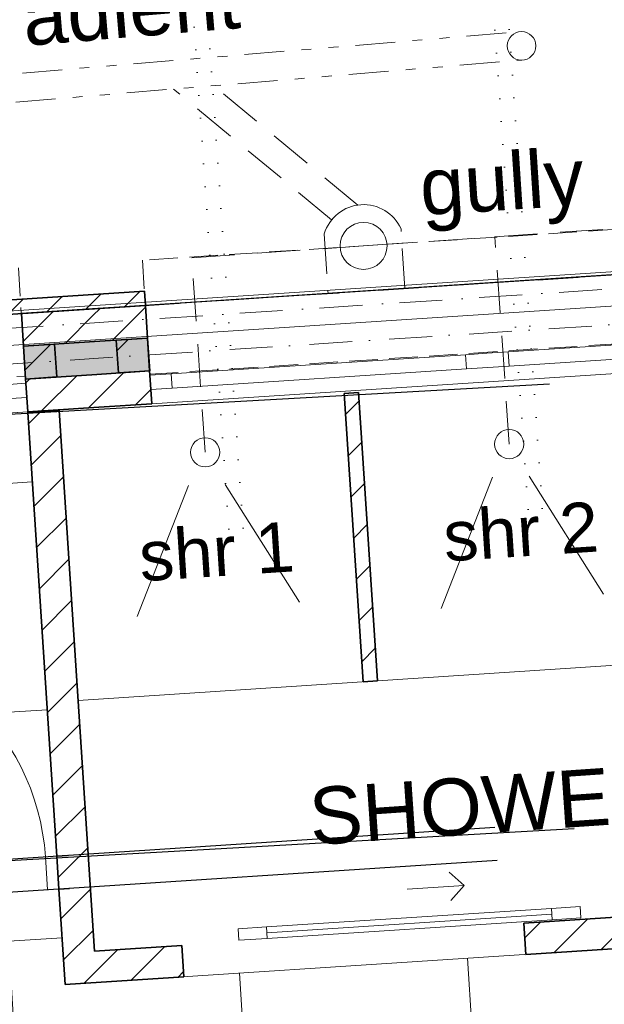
# Model space of a CAD drawing. Header units: millimetres. Extents: x -115474967 to 444143, y -74377 to 241828222.
# Tile 501 of 590: x 293683 to 295730, y 244506 to 247954. Entities that reach past the tile are written whole.
import ezdxf

# ---------------------------------------------------------------- set-up
doc = ezdxf.new("R2010")
doc.units = ezdxf.units.MM
doc.header["$MEASUREMENT"] = 0
for name, pattern in [('Dashed', [280, 140, -140]), ('Dense Dotted', [80, 0, -80]), ('Dot & Dashed', [280, 150, -60, 0, -70]), ('Hidden Line', [140, 100, -40]), ('Hidden Line copy', [230, 150, -80]), ('Triple Dashed', [390, 140, -60, 35, -60, 35, -60])]:
    doc.linetypes.add(name, pattern=pattern)
for name, color, linetype, lineweight in [('0_Pen_No__16', 9, 'Continuous', 20), ('0_Pen_No__3', 7, 'Continuous', 15), ('A_BEAMS_Pen_No__69', 255, 'Continuous', 20), ('A_BEAMS_Pen_No__90', 255, 'Continuous', 20), ('A_FLOORS FINISH_Pen_No__128', 9, 'Continuous', 0), ('A_WALL LOAD_Pen_No__1', 7, 'Continuous', 30), ('A_WALL LOAD_Pen_No__3', 7, 'Continuous', 15), ('A_WALL LOAD_Pen_No__6', 7, 'Continuous', 5), ('B_CUT OUT_Pen_No__3', 30, 'Continuous', 15), ('BUILDING_Pen_No__2', 7, 'Continuous', 20), ('C-GRID _Pen_No__5', 7, 'Continuous', 5), ('C_TEXT GA_Pen_No__6', 7, 'Continuous', 5), ('SEWER LINE_Pen_No__10', 9, 'Continuous', 20), ('SEWER LINE_Pen_No__6', 7, 'Continuous', 5)]:
    doc.layers.add(name, color=color, linetype=linetype, lineweight=lineweight)
for name, color, linetype, lineweight, true_color in [('0_Pen_No__7', 7, 'Continuous', 5, 0x3f3f3f), ('A_FLOORS FINISH_Pen_No__168', 7, 'Continuous', 5, 0x996633), ('A_WALL LOAD_Pen_No__7', 7, 'Continuous', 5, 0x3f3f3f), ('SEWER LINE_Pen_No__21', 7, 'Continuous', 0, 0x00ff4d)]:
    doc.layers.add(name, color=color, linetype=linetype, lineweight=lineweight, true_color=true_color)
doc.layers.add('A_BEAMS', color=7, linetype='Continuous')
doc.layers.add('C_DIMS - GA', color=7, linetype='Continuous')
doc.styles.add('GENERATED_STYLE_1', font='GOTHIC.TTF')
doc.styles.add('GENERATED_STYLE_2', font='arial.ttf')
doc.dimstyles.new('GENERATED_STYLE__3', dxfattribs={"dimtxt": 200, "dimasz": 95, "dimexe": 0.18, "dimexo": 2517.243423, "dimgap": 0.09, "dimtad": 1, "dimdec": 0, "dimzin": 0, "dimdsep": 46, "dimtxsty": 'GENERATED_STYLE_1', "dimblk": 'ARROWHEAD_2', "dimblk1": 'ARROWHEAD_2', "dimblk2": 'ARROWHEAD_2', "dimcen": 0.09, "dimclrd": 7, "dimclre": 7, "dimclrt": 7, "dimadec": 0, "dimazin": 0, "dimtfac": 1, "dimtdec": 4, "dimtmove": 0, "dimatfit": 3, "dimfxl": 1, "dimtolj": 1, "dimtzin": 0, "dimarcsym": 0})
pattern_1 = [(45, (426418.63, 157469.93), (-76.89786, 76.89786), [])]
pattern_2 = [(45, (426418.63, 157469.93), (-127.27922, 127.27922), [])]

# ---------------------------------------------------------------- blocks, each defined once
blk = doc.blocks.new('IPE Beam 20[3]', base_point=(-128751.4, 89666.5))
at = {"layer": 'A_BEAMS_Pen_No__69', "color": 255, "linetype": 'Dot & Dashed', "lineweight": 20}
blk.add_line((-128741, 89667.2), (-144298.7, 88648.7), dxfattribs=at)
at = {"layer": 'A_BEAMS_Pen_No__90', "color": 255, "linetype": 'Continuous', "lineweight": 20}
for p, q in [((-128755.5, 89726.4), (-144292.2, 88709.3)), ((-128747.7, 89606.6), (-144284.4, 88589.5))]:
    blk.add_line(p, q, dxfattribs=at)
blk = doc.blocks.new('ARROWHEAD_2')
at = {"color": 0, "linetype": 'Continuous', "lineweight": 0}
for p, q in [((-0.378, -0.655), (0.378, 0.655)), ((0, 0), (-1, 0))]:
    blk.add_line(p, q, dxfattribs=at)
blk = doc.blocks.new('*D917')
at = {"layer": 'C_DIMS - GA', "color": 7, "linetype": 'Continuous', "lineweight": -2, "transparency": 16777216}
for p, q in [((293426.5, 249476.4), (293331.7, 249470.2)), ((293631.1, 249489.8), (293521.3, 249482.6)), ((293612.4, 248089.2), (293521.3, 249482.8)), ((293722.2, 248096.4), (293631.1, 249490)), ((293725.9, 249496), (293820.7, 249502.2))]:
    blk.add_line(p, q, dxfattribs=at)
at = {"layer": 'Defpoints', "color": 0, "linetype": 'Continuous', "transparency": 16777216}
for p in [(293521.3, 249482.6), (293886.4, 245584.5), (293776.6, 245577.3)]:
    blk.add_point(p, dxfattribs=at)
at = {"layer": 'C_DIMS - GA', "color": 7, "linetype": 'Continuous', "lineweight": -2, "transparency": 16777216, "xscale": 95, "yscale": 95, "zscale": 95}
for p, rotation in [((293521.3, 249482.6), 3.740837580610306), ((293631.1, 249489.8), 183.7408375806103)]:
    blk.add_blockref('ARROWHEAD_2', p, dxfattribs=dict(at, rotation=rotation))
at = {"layer": 'C_DIMS - GA', "color": 7, "linetype": 'Continuous', "lineweight": 5, "transparency": 16777216, "insert": (293576.2, 249486.2), "char_height": 200, "attachment_point": 5, "rotation": 3.7408, "style": 'GENERATED_STYLE_1'}
blk.add_mtext('\\A1;110', dxfattribs=at)
blk = doc.blocks.new('*D925')
at = {"layer": 'C_DIMS - GA', "color": 7, "linetype": 'Continuous', "lineweight": -2, "transparency": 16777216}
for p, q in [((298832.8, 245107.6), (298826.6, 245202.4)), ((297948.6, 244954.5), (298839.2, 245012.8)), ((298839, 245012.8), (298846.2, 244903)), ((297955.8, 244844.8), (298846.4, 244903)), ((298852.4, 244808.2), (298858.6, 244713.4))]:
    blk.add_line(p, q, dxfattribs=at)
at = {"layer": 'Defpoints', "color": 0, "linetype": 'Continuous', "transparency": 16777216}
for p in [(298846.2, 244903), (295436.7, 244790.2), (295443.9, 244680.5)]:
    blk.add_point(p, dxfattribs=at)
at = {"layer": 'C_DIMS - GA', "color": 7, "linetype": 'Continuous', "lineweight": -2, "transparency": 16777216, "xscale": 95, "yscale": 95, "zscale": 95}
for p, rotation in [((298839, 245012.8), 273.7421881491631), ((298846.2, 244903), 93.74218814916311)]:
    blk.add_blockref('ARROWHEAD_2', p, dxfattribs=dict(at, rotation=rotation))
at = {"layer": 'C_DIMS - GA', "color": 7, "linetype": 'Continuous', "lineweight": 5, "transparency": 16777216, "insert": (298842.6, 244957.9), "char_height": 200, "attachment_point": 5, "rotation": 273.7422, "style": 'GENERATED_STYLE_1'}
blk.add_mtext('\\A1;110', dxfattribs=at)
blk = doc.blocks.new('*D944')
at = {"layer": 'C_DIMS - GA', "color": 7, "linetype": 'Continuous', "lineweight": -2, "transparency": 16777216}
for p, q in [((293649.9, 249097.5), (293698.3, 248387.4)), ((293540.2, 249090.3), (293588.5, 248379.9)), ((293493.8, 248373.2), (293399, 248366.8)), ((293588.6, 248379.7), (293698.3, 248387.2)), ((293793.1, 248393.6), (293887.9, 248400.1))]:
    blk.add_line(p, q, dxfattribs=at)
at = {"layer": 'Defpoints', "color": 0, "linetype": 'Continuous', "transparency": 16777216}
for p in [(293698.3, 248387.2), (293820.9, 246586.1), (293711.2, 246578.9)]:
    blk.add_point(p, dxfattribs=at)
at = {"layer": 'C_DIMS - GA', "color": 7, "linetype": 'Continuous', "lineweight": -2, "transparency": 16777216, "xscale": 95, "yscale": 95, "zscale": 95}
for p, rotation in [((293588.6, 248379.7), 3.894866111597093), ((293698.3, 248387.2), 183.8948661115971)]:
    blk.add_blockref('ARROWHEAD_2', p, dxfattribs=dict(at, rotation=rotation))
at = {"layer": 'C_DIMS - GA', "color": 7, "linetype": 'Continuous', "lineweight": 5, "transparency": 16777216, "insert": (293643.4, 248383.4), "char_height": 200, "attachment_point": 5, "rotation": 3.8949, "style": 'GENERATED_STYLE_1'}
blk.add_mtext('\\A1;110', dxfattribs=at)
blk = doc.blocks.new('*D956')
at = {"layer": 'C_DIMS - GA', "color": 7, "linetype": 'Continuous', "lineweight": -2, "transparency": 16777216}
for p, q in [((293379, 245091.7), (293372.8, 245186.5)), ((295346.7, 245125.2), (293385.4, 244996.9)), ((293385.2, 244996.9), (293392.7, 244882.1)), ((295354.2, 245010.4), (293392.9, 244882.1)), ((293398.9, 244787.3), (293405.1, 244692.5))]:
    blk.add_line(p, q, dxfattribs=at)
at = {"layer": 'Defpoints', "color": 0, "linetype": 'Continuous', "transparency": 16777216}
for p in [(292834.8, 244960.9), (293392.7, 244882.1), (292842.3, 244846.1)]:
    blk.add_point(p, dxfattribs=at)
at = {"layer": 'C_DIMS - GA', "color": 7, "linetype": 'Continuous', "lineweight": -2, "transparency": 16777216, "xscale": 95, "yscale": 95, "zscale": 95}
for p, rotation in [((293385.2, 244996.9), 273.7421275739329), ((293392.7, 244882.1), 93.74212757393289)]:
    blk.add_blockref('ARROWHEAD_2', p, dxfattribs=dict(at, rotation=rotation))
at = {"layer": 'C_DIMS - GA', "color": 7, "linetype": 'Continuous', "lineweight": 5, "transparency": 16777216, "insert": (293389, 244939.5), "char_height": 200, "attachment_point": 5, "rotation": 273.7421, "style": 'GENERATED_STYLE_1'}
blk.add_mtext('\\A1;115', dxfattribs=at)
blk = doc.blocks.new('*D957')
at = {"layer": 'C_DIMS - GA', "color": 7, "linetype": 'Continuous', "lineweight": -2, "transparency": 16777216}
for p, q in [((295537.7, 246677.8), (293162.7, 246544.2)), ((293167.8, 246449.3), (293190.9, 246039.2)), ((293244.8, 245081.6), (293222.8, 245471.2)), ((295624.5, 245120.4), (293250.3, 244986.8))]:
    blk.add_line(p, q, dxfattribs=at)
at = {"layer": 'Defpoints', "color": 0, "linetype": 'Continuous', "transparency": 16777216}
for p in [(293024.4, 246536.4), (293162.5, 246544.2), (293111.2, 244979)]:
    blk.add_point(p, dxfattribs=at)
at = {"layer": 'C_DIMS - GA', "color": 7, "linetype": 'Continuous', "lineweight": -2, "transparency": 16777216, "xscale": 95, "yscale": 95, "zscale": 95}
for p, rotation in [((293162.5, 246544.2), 93.22070784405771), ((293250.1, 244986.8), 273.2207078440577)]:
    blk.add_blockref('ARROWHEAD_2', p, dxfattribs=dict(at, rotation=rotation))
at = {"layer": 'C_DIMS - GA', "color": 7, "linetype": 'Continuous', "lineweight": 5, "transparency": 16777216, "insert": (293206.9, 245755.2), "char_height": 200, "attachment_point": 5, "rotation": 273.2207, "style": 'GENERATED_STYLE_1'}
blk.add_mtext('\\A1;1560', dxfattribs=at)

msp = doc.modelspace()

# ---------------------------------------------------------------- hatches: boundary and pattern name
at = {"layer": '0_Pen_No__7', "linetype": 'Continuous', "lineweight": 5, "true_color": 0x000000}
h = msp.add_hatch(dxfattribs=at)
h.set_pattern_fill('ANSI31', color=18, scale=870, style=0)
h.set_pattern_definition(pattern_1)
h.paths.add_polyline_path([(293688.64066, 246925.47061), (293696.09797, 246810.71263), (293945.15743, 246826.89723), (293937.70012, 246941.65517)])
h = msp.add_hatch(dxfattribs=at)
h.set_pattern_fill('ANSI31', color=18, scale=870, style=0)
h.set_pattern_definition(pattern_1)
h.paths.add_polyline_path([(293937.70013, 246941.65518), (293945.15743, 246826.89724), (294130.16058, 246838.91929), (294122.70328, 246953.67724)])
h = msp.add_hatch(dxfattribs=at)
h.set_pattern_fill('ANSI31', color=18, scale=870, style=0)
h.set_pattern_definition(pattern_1)
h.paths.add_polyline_path([(293952.61472, 246712.13926), (293960.07203, 246597.38131), (294145.07517, 246609.40336), (294137.61786, 246724.1613)])
h = msp.add_hatch(dxfattribs=at)
h.set_pattern_fill('ANSI31', color=18, scale=870, style=0)
h.set_pattern_definition(pattern_1)
h.paths.add_polyline_path([(293703.55528, 246695.95469), (293711.01257, 246581.19673), (293960.07202, 246597.3813), (293952.61473, 246712.13926)])
h = msp.add_hatch(dxfattribs=at)
h.set_pattern_fill('ANSI31', color=18, scale=870, style=0)
h.set_pattern_definition(pattern_1)
h.paths.add_polyline_path([(294935.07638, 245638.89308), (294869.1899, 246648.39404), (294819.29605, 246645.13765), (294885.18253, 245635.63669)])
h = msp.add_hatch(dxfattribs=at)
h.set_pattern_fill('ANSI31', color=18, scale=870, style=0)
h.set_pattern_definition(pattern_1)
h.paths.add_polyline_path([(293944.72536, 244692.64602), (293820.92831, 246586.06348), (293711.16268, 246578.88669), (293842.13669, 244575.70101)])
h = msp.add_hatch(dxfattribs=at)
h.set_pattern_fill('ANSI31', color=18, scale=870, style=0)
h.set_pattern_definition(pattern_1)
h.paths.add_polyline_path([(295448.18505, 244790.98212), (295455.36442, 244681.21665), (297045.67245, 244785.23318), (297038.49308, 244894.99865)])
h = msp.add_hatch(dxfattribs=at)
h.set_pattern_fill('ANSI31', color=18, scale=870, style=0)
h.set_pattern_definition(pattern_1)
h.paths.add_polyline_path([(293944.72538, 244692.646), (293842.13669, 244575.70101), (294257.92302, 244602.89613), (294250.74365, 244712.6616)])
at = {"layer": 'A_FLOORS FINISH_Pen_No__128', "linetype": 'Continuous', "lineweight": 0}
h = msp.add_hatch(dxfattribs=at)
h.set_pattern_fill('PATTERN__TILES_ANGLED', color=9, style=0, pattern_type=2)
h.set_pattern_definition([(93.5, (426418.6, 157469.9), (798.508, 48.839), []), (183.5, (426418.6, 157469.9), (-48.839, 798.508), [])])
h.paths.add_polyline_path([(286415.73335, 243490.27373), (284170.1251, 243343.33297), (284170.18474, 243342.42161), (282907.08813, 243259.77123), (283152.21209, 239654.47485), (284415.81699, 239737.16066), (284512.80139, 238246.16947), (284861.57786, 238268.99208), (284871.46964, 238121.45541), (294809.54082, 238785.46505), (294681.7275, 240634.84564), (296292.52511, 240746.02175), (296124.99837, 242996.49462), (297098.08165, 243064.59046), (296985.80221, 244781.22992), (293842.13669, 244575.70101), (293710.96244, 246581.19347), (286245.80548, 246094.1274)])
at = {"layer": 'A_WALL LOAD_Pen_No__6', "linetype": 'Continuous', "lineweight": 5}
h = msp.add_hatch(dxfattribs=at)
h.set_pattern_fill('_WALL_EXTERNAL', style=0, pattern_type=2)
h.set_pattern_definition(pattern_2)
h.paths.add_polyline_path([(294130.19274, 246839.08359), (294138.004, 246724.3488), (294028.53718, 246717.19439), (294021.03718, 246831.94956)])
h = msp.add_hatch(dxfattribs=at)
h.set_pattern_fill('_WALL_EXTERNAL', style=0, pattern_type=2)
h.set_pattern_definition(pattern_2)
h.paths.add_polyline_path([(293805.2184, 246817.84439), (293813.02966, 246703.10959), (293703.56284, 246695.95518), (293696.06284, 246810.71035)])
at = {"layer": 'A_WALL LOAD_Pen_No__7', "linetype": 'Continuous', "lineweight": 5, "true_color": 0x9f07ff}
h = msp.add_hatch(dxfattribs=at)
h.set_pattern_fill('HATCH__BRICK', color=190, style=0, pattern_type=2)
h.set_pattern_definition([(45, (426418.63, 157469.93), (-63.63961, 63.63961), [])])
h.paths.add_polyline_path([(284321.81436, 246314.11761), (294122.69621, 246953.78572), (294119.43982, 247003.67956), (284318.55797, 246364.01146)])
for points in [[(293945.15744, 246826.89721), (293696.09795, 246810.71265), (293703.55527, 246695.9547), (293952.61472, 246712.13926)], [(293945.15743, 246826.89725), (293952.61474, 246712.13928), (294137.61786, 246724.1613), (294130.1606, 246838.91927)]]:
    msp.add_hatch(color=190, dxfattribs=at).paths.add_polyline_path(points)

# ---------------------------------------------------------------- linework, layer by layer
at = {"layer": '0_Pen_No__16', "color": 8, "linetype": 'Dense Dotted', "lineweight": 20}
for p, q in [((295462.79846, 246238.79103), (295223.84532, 249701.64357)), ((295512.69266, 246242.04197), (295273.73952, 249704.89451)), ((294414.89998, 246170.51341), (294175.94683, 249633.36595)), ((294464.79382, 246173.7698), (294225.84068, 249636.62234))]:
    msp.add_line(p, q, dxfattribs=at)
at = {"layer": '0_Pen_No__3', "color": 30, "linetype": 'Continuous', "lineweight": 15}
for p, q in [((295158.81886, 245892.86985), (295338.82858, 246351.68191)), ((295726.63428, 245942.95347), (295466.26599, 246356.02283)), ((294094.37269, 245863.9354), (294274.38242, 246322.74746)), ((294662.18812, 245914.01902), (294401.81982, 246327.08837)), ((293887.33565, 245570.3946), (296981.08267, 245772.74588))]:
    msp.add_line(p, q, dxfattribs=at)
for centre in [(295396.70092, 246468.18727), (294332.25475, 246439.25282)]:
    msp.add_circle(centre, 51.17084, dxfattribs=at)
at = {"layer": 'A_FLOORS FINISH_Pen_No__168', "color": 25, "linetype": 'Continuous', "lineweight": 5, "true_color": 0x996633, "flags": 128}
msp.add_lwpolyline([(286415.73335, 243490.27373), (284170.1251, 243343.33297), (284170.18474, 243342.42161), (282907.08813, 243259.77123), (283152.21209, 239654.47485), (284415.81699, 239737.16066), (284512.80139, 238246.16947), (284861.57786, 238268.99208), (284871.46964, 238121.45541), (294809.54082, 238785.46505), (294681.7275, 240634.84564), (296292.52511, 240746.02175), (296124.99837, 242996.49462), (297098.08165, 243064.59046), (296985.80221, 244781.22992), (293842.13669, 244575.70101), (293710.96244, 246581.19347), (286245.80548, 246094.1274)], close=True, dxfattribs=at)
at = {"layer": 'A_WALL LOAD_Pen_No__1', "color": 214, "linetype": 'Continuous', "lineweight": 35}
for p, q in [((293696.09798, 246810.71264), (293688.64068, 246925.4706)), ((293696.09798, 246810.71264), (293688.64068, 246925.4706)), ((294130.16059, 246838.91925), (294122.70329, 246953.67721)), ((294130.16059, 246838.91925), (294122.70329, 246953.67721)), ((293945.15743, 246826.89721), (293696.09797, 246810.71262)), ((294130.1606, 246838.91927), (293945.15743, 246826.89725)), ((294137.61788, 246724.16129), (294130.16059, 246838.91925)), ((294137.61788, 246724.16129), (294130.16059, 246838.91925)), ((293703.55527, 246695.95468), (293696.09798, 246810.71264)), ((293703.55527, 246695.95468), (293696.09798, 246810.71264)), ((294137.61786, 246724.16134), (293952.61472, 246712.13929)), ((294138.59057, 246709.19286), (294137.61788, 246724.16129)), ((294138.59057, 246709.19286), (294137.61788, 246724.16129)), ((293704.52796, 246680.98626), (293703.55527, 246695.95468)), ((293704.52796, 246680.98626), (293703.55527, 246695.95468)), ((293952.61472, 246712.13929), (293703.55528, 246695.95469)), ((294141.83288, 246659.2981), (294138.59057, 246709.19286)), ((294141.83288, 246659.2981), (294138.59057, 246709.19286)), ((294141.83288, 246659.2981), (294138.59057, 246709.19286)), ((293707.77026, 246631.09149), (293704.52796, 246680.98626)), ((293707.77026, 246631.09149), (293704.52796, 246680.98626)), ((293707.77026, 246631.09149), (293704.52796, 246680.98626)), ((294145.07518, 246609.40334), (294141.83288, 246659.2981)), ((294145.07518, 246609.40334), (294141.83288, 246659.2981)), ((293711.01257, 246581.19673), (293707.77026, 246631.09149)), ((293711.01257, 246581.19673), (293707.77026, 246631.09149)), ((293812.80799, 245024.8514), (293849.7291, 245027.26624)), ((293812.80799, 245024.8514), (293849.7291, 245027.26624)), ((293812.80799, 245024.8514), (293849.7291, 245027.26624)), ((293820.31358, 244910.09659), (293812.80799, 245024.8514)), ((293820.31358, 244910.09659), (293812.80799, 245024.8514)), ((293820.31358, 244910.09659), (293812.80799, 245024.8514)), ((293820.31358, 244910.09659), (293857.23469, 244912.51143)), ((293820.31358, 244910.09659), (293857.23469, 244912.51143)), ((293820.31358, 244910.09659), (293857.23469, 244912.51143)), ((295448.18504, 244790.9821), (295455.36442, 244681.21664)), ((295448.18504, 244790.9821), (295455.36442, 244681.21664)), ((294250.74364, 244712.66161), (294257.92302, 244602.89615)), ((294250.74364, 244712.66161), (294257.92302, 244602.89615))]:
    msp.add_line(p, q, dxfattribs=at)
for points in [[(294119.43982, 247003.67956), (284318.55797, 246364.01146)], [(294122.69621, 246953.78572), (294119.43982, 247003.67956)], [(284321.81436, 246314.11761), (294122.69621, 246953.78572)], [(293937.70013, 246941.65518), (293688.6407, 246925.4706)], [(294122.70329, 246953.67721), (293937.70013, 246941.65518)], [(294869.1899, 246648.39404), (294819.29605, 246645.13765)], [(294819.29605, 246645.13765), (294885.18253, 245635.63669)], [(294935.07638, 245638.89308), (294869.1899, 246648.39404)], [(293711.01256, 246581.19673), (293960.07202, 246597.38131)], [(293820.92831, 246586.06348), (293711.16268, 246578.88669)], [(293944.72536, 244692.64602), (293820.92831, 246586.06348)], [(293960.07202, 246597.38131), (294145.0752, 246609.40334)], [(293711.16268, 246578.88669), (293812.77012, 245024.84892)], [(294885.18253, 245635.63669), (294935.07638, 245638.89308)], [(293820.27313, 244910.09395), (293842.13669, 244575.70101)], [(297038.49308, 244894.99864), (295448.18506, 244790.98211)], [(295455.36442, 244681.21664), (297045.67245, 244785.23318)], [(294250.74365, 244712.66161), (293944.72536, 244692.64602)], [(293842.13669, 244575.70101), (294257.92302, 244602.89615)]]:
    msp.add_lwpolyline(points, dxfattribs=at)
at = {"layer": 'A_WALL LOAD_Pen_No__1', "color": 214, "linetype": 'Continuous', "lineweight": 35, "flags": 128}
for points in [[(294130.19274, 246839.08359), (294138.004, 246724.3488), (294028.53718, 246717.19439), (294021.03718, 246831.94956)], [(293805.2184, 246817.84439), (293813.02966, 246703.10959), (293703.56284, 246695.95518), (293696.06284, 246810.71035)]]:
    msp.add_lwpolyline(points, close=True, dxfattribs=at)
at = {"layer": 'A_WALL LOAD_Pen_No__3', "color": 30, "linetype": 'Continuous', "lineweight": 15}
for p, q in [((294122.70329, 246953.67721), (296482.71799, 247107.0376)), ((291842.43179, 246805.49875), (293688.64068, 246925.4706)), ((294145.07518, 246609.40334), (296505.08988, 246762.76373)), ((291864.80367, 246461.22488), (293711.01257, 246581.19673)), ((295239.14775, 244922.61952), (295185.991, 244969.24956)), ((295039.57418, 244909.56611), (295239.14775, 244922.61952)), ((295239.14775, 244922.61952), (295192.51771, 244869.46278))]:
    msp.add_line(p, q, dxfattribs=at)
msp.add_arc((292954.64159, 244968.72262), 820, 3.74212757, 93.74212757, dxfattribs=at)
at = {"layer": 'A_WALL LOAD_Pen_No__6', "color": 7, "linetype": 'Continuous', "lineweight": 5}
for p, q in [((295318.59792, 246785.87306), (295393.44007, 246790.73651)), ((295393.44007, 246790.73651), (295396.68237, 246740.84175)), ((295243.75578, 246781.00961), (295318.59792, 246785.87306)), ((295246.99808, 246731.11484), (295243.75578, 246781.00961)), ((295321.84023, 246735.9783), (295246.99808, 246731.11484)), ((295396.68237, 246740.84175), (295321.84023, 246735.9783)), ((294138.59057, 246709.19286), (294213.43272, 246714.05632)), ((294213.43272, 246714.05632), (294216.67502, 246664.16155)), ((293629.68582, 246676.1228), (293704.52796, 246680.98626)), ((294216.67502, 246664.16155), (294141.83288, 246659.2981)), ((293707.77026, 246631.09149), (293632.92812, 246626.22804)), ((293772.89327, 245022.24076), (293812.80799, 245024.8514)), ((293780.39886, 244907.48595), (293772.89327, 245022.24076)), ((293812.80799, 245024.8514), (293820.31358, 244910.09659)), ((293820.31358, 244910.09659), (293780.39886, 244907.48595)), ((294548.47231, 244757.18843), (295546.34014, 244822.45551)), ((295545.0348, 244842.41286), (295644.82159, 244848.93957)), ((295547.64549, 244802.49815), (295545.0348, 244842.41286)), ((295644.82159, 244848.93957), (295647.43227, 244809.02486)), ((295647.43227, 244809.02486), (295547.64549, 244802.49815)), ((294447.38019, 244770.61908), (294547.16697, 244777.14579)), ((294449.99087, 244730.70437), (294447.38019, 244770.61908)), ((294547.16697, 244777.14579), (294549.77765, 244737.23107)), ((294549.77765, 244737.23107), (294449.99087, 244730.70437))]:
    msp.add_line(p, q, dxfattribs=at)
for points in [[(294547.16697, 244777.14579), (295545.0348, 244842.41286), (295546.34014, 244822.45551), (294548.47231, 244757.18843)], [(294548.47231, 244757.18843), (295546.34014, 244822.45551), (295547.64549, 244802.49815), (294549.77765, 244737.23107)]]:
    msp.add_lwpolyline(points, close=True, dxfattribs=at)
at = {"layer": 'A_WALL LOAD_Pen_No__7', "color": 190, "linetype": 'Continuous', "lineweight": 5, "true_color": 0x9f07ff}
for p, q in [((295393.44007, 246790.73651), (296423.76313, 246857.6898)), ((296427.00543, 246807.79504), (295396.68237, 246740.84175)), ((294213.43272, 246714.05632), (295243.75578, 246781.00961)), ((295246.99808, 246731.11484), (294216.67502, 246664.16155))]:
    msp.add_line(p, q, dxfattribs=at)
at = {"layer": 'B_CUT OUT_Pen_No__3', "color": 30, "linetype": 'Hidden Line', "lineweight": 15}
for points in [[(296472.32345, 247265.65132), (294112.33531, 247111.88227)], [(293702.91975, 246706.32088), (293676.91222, 247105.4745)], [(294112.33531, 247111.88227), (294138.34284, 246712.72865)], [(294138.34284, 246712.72865), (296498.33098, 246866.4977)], [(291856.73279, 246586.02942), (293702.91975, 246706.32088)]]:
    msp.add_lwpolyline(points, dxfattribs=at)
at = {"layer": 'BUILDING_Pen_No__2', "color": 1, "linetype": 'Continuous', "lineweight": 25}
msp.add_line((297665.22329, 247184.99366), (284115.61376, 246300.65964), dxfattribs=at)
at = {"layer": 'C-GRID _Pen_No__5', "color": 4, "linetype": 'Dot & Dashed', "lineweight": 5}
msp.add_line((279604.23282, 245831.93511), (299030.05356, 247099.73617), dxfattribs=at)
at = {"layer": 'SEWER LINE_Pen_No__10', "color": 25, "linetype": 'Triple Dashed', "lineweight": 20, "true_color": 0x996633}
for p, q in [((282032.57273, 246798.38288), (295439.05058, 247912.4828)), ((282009.1879, 246696.06488), (295440.82934, 247812.49862)), ((294749.17145, 247204.37575), (294762.75876, 246995.843)), ((295031.61426, 247013.36074), (295018.02695, 247221.89349))]:
    msp.add_line(p, q, dxfattribs=at)
at = {"layer": 'SEWER LINE_Pen_No__10', "color": 25, "linetype": 'Hidden Line copy', "lineweight": 20, "true_color": 0x996633}
for p, q in [((294866.8026, 247305.17506), (294361.91929, 247722.81996)), ((294775.05903, 247253.23784), (294221.49941, 247711.14831)), ((294886.92627, 247162.07206), (296380.48246, 247265.13448)), ((295396.70092, 246468.18727), (295346.63065, 247193.79383)), ((294285.24183, 247120.553), (294886.92627, 247162.07206)), ((294332.25475, 246439.25282), (294285.24183, 247120.553))]:
    msp.add_line(p, q, dxfattribs=at)
at = {"layer": 'SEWER LINE_Pen_No__10', "color": 25, "linetype": 'Continuous', "lineweight": 20, "true_color": 0x996633}
for centre, radius in [((295439.93996, 247862.49071), 50), ((294886.92627, 247162.07206), 82.22967)]:
    msp.add_circle(centre, radius, dxfattribs=at)
msp.add_arc((294886.88519, 247162.70253), 143.88097, 24.29208423, 163.16378516, dxfattribs=at)
at = {"layer": 'SEWER LINE_Pen_No__21', "color": 100, "linetype": 'Dashed', "lineweight": 0, "true_color": 0x00ff4d}
msp.add_line((284321.81436, 246314.11761), (297607.9261, 247180.15679), dxfattribs=at)

# ---------------------------------------------------------------- block references
at = {"layer": 'A_BEAMS', "color": 5, "linetype": 'Continuous', "lineweight": 5}
msp.add_blockref('IPE Beam 20[3]', (297667.19798, 247136.41816), dxfattribs=at)

# ---------------------------------------------------------------- texts
at = {"layer": 'C_TEXT GA_Pen_No__6', "color": 7, "linetype": 'Continuous', "lineweight": 5, "insert": (295416.93073, 245211.23367), "char_height": 200, "attachment_point": 5, "rotation": 3.91548693, "style": 'GENERATED_STYLE_2'}
msp.add_mtext('\\A1;{\\pqc;\\fArial|b0|i0|c0|p34;SHOWERS}', dxfattribs=at)
at = {"layer": 'SEWER LINE_Pen_No__6', "color": 7, "linetype": 'Continuous', "lineweight": 5, "style": 'GENERATED_STYLE_2'}
for s, insert, char_height, attachment_point, rotation in [('\\A1;{\\pql;\\fArial|b0|i0|c0|p34;100\\fArial|b0|i0|c0|p34;Ø upvc Sewer Pipe Laid to fall @ 1:60 Gradient }', (288135.8129, 247469.9082), 200, 4, 4.7504876), ('\\A1;{\\pqc;\\fArial|b0|i0|c0|p34;gully}', (295372.48552, 247356.65049), 200, 5, 3.73419209), ('\\A1;{\\pqc;\\fArial|b0|i0|c0|p34;sh\\fArial|b0|i0|c0|p34;r 2}', (295437.45964, 246160.83152), 175, 5, 3.73419209), ('\\A1;{\\pqc;\\fArial|b0|i0|c0|p34;sh\\fArial|b0|i0|c0|p34;r 1}', (294372.12073, 246091.3007), 175, 5, 3.73419209)]:
    msp.add_mtext(s, dxfattribs=dict(at, insert=insert, char_height=char_height, attachment_point=attachment_point, rotation=rotation))

# ---------------------------------------------------------------- dimensions: what is measured, and where the dimension line sits
at = {"layer": 'C_DIMS - GA', "color": 7, "linetype": 'Continuous', "lineweight": 5}
for base, p1, p2, angle, picture, middle, turn in [((293521.30864, 249482.61456), (293886.41532, 245584.47064), (293776.64969, 245577.29385), 183.74083758, '*D917', (293576.19145, 249486.20296), 3.74083758), ((293698.30311, 248387.17309), (293711.16268, 246578.88669), (293820.92831, 246586.06348), 3.89486611, '*D944', (293643.43034, 248383.43718), 3.89486611), ((293162.47117, 246544.16568), (293111.2453, 244978.97147), (293024.42216, 246536.3975), 93.22070784, '*D957', (293206.86669, 245755.20986), 273.22070784), ((298846.21887, 244903.00069), (295436.7252, 244790.23256), (295443.90457, 244680.46709), 273.74218815, '*D925', (298842.62918, 244957.88342), 273.74218815), ((293392.72211, 244882.12977), (292834.77477, 244960.88267), (292842.28037, 244846.12787), 273.74212757, '*D956', (293388.96931, 244939.50717), 273.74212757)]:
    dim = msp.add_linear_dim(base=base, p1=p1, p2=p2, angle=angle, dimstyle='GENERATED_STYLE__3', dxfattribs=at)
    dim.commit()
    dim.dimension.update_dxf_attribs({"geometry": picture, "text_midpoint": middle, "dimtype": 160, "text_rotation": turn})

doc.saveas('drawing.dxf')
